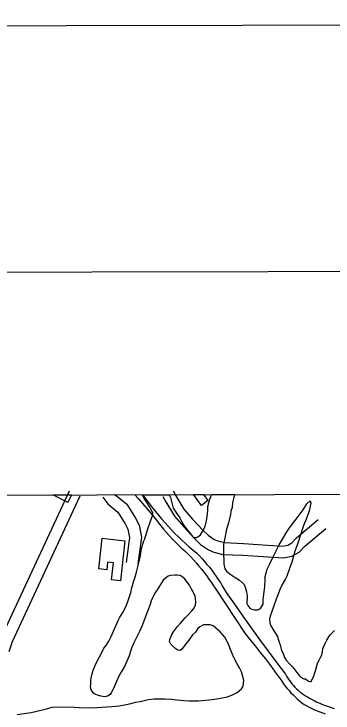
# Model space of a CAD drawing. Extents: x 3329332 to 3367211, y 631066 to 656469.
# Drawn here: x 3350352 to 3351161, y 654110 to 655886 of the extents above; entities that cross this region are included whole.
import ezdxf

# ---------------------------------------------------------------- set-up
doc = ezdxf.new("R2010")
doc.units = 0
for name, color, linetype in [('G-ANNO-NPLT', 7, 'Continuous'), ('V-ANNO-SYMB', 7, 'Continuous'), ('V-BLDG-OTLN', 7, 'Continuous'), ('V-GRID-FRAM', 7, 'Continuous'), ('V-ROAD-CNTR', 7, 'Continuous'), ('V-SITE-VEGE', 7, 'Continuous'), ('V-TOPO-SHOR', 7, 'Continuous')]:
    doc.layers.add(name, color=color, linetype=linetype)

msp = doc.modelspace()

# ---------------------------------------------------------------- linework, layer by layer
at = {"layer": 'G-ANNO-NPLT'}
msp.add_lwpolyline([(3329960.6, 631649.7), (3366627.2, 631719), (3366581.6, 655885.6), (3329915, 655816.3)], close=True, dxfattribs=at)
at = {"layer": 'V-ANNO-SYMB'}
msp.add_lwpolyline([(3332709.6, 632280), (3365792.7, 632342.5), (3365749.4, 655259), (3332666.3, 655196.5), (3332709.6, 632280)], dxfattribs=at)
at = {"layer": 'V-BLDG-OTLN'}
for p, q in [((3350450.3, 654664.2), (3350498.2, 654664.3)), ((3350488.8, 654645.3), (3350450.3, 654664.2)), ((3350498.2, 654664.3), (3350488.8, 654645.3)), ((3350827.3, 654637.6), (3350807, 654664.9)), ((3350807, 654664.9), (3350832.2, 654664.9)), ((3350832.2, 654664.9), (3350843.6, 654649.7)), ((3350843.6, 654649.7), (3350827.3, 654637.6))]:
    msp.add_line(p, q, dxfattribs=at)
msp.add_lwpolyline([(3350575.6, 654554.4), (3350633.4, 654548), (3350622.1, 654446.4), (3350599.3, 654448.9), (3350604, 654491.8), (3350589.5, 654493.4), (3350587.4, 654474.4), (3350567, 654476.7)], close=True, dxfattribs=at)
at = {"layer": 'V-GRID-FRAM'}
msp.add_lwpolyline([(3333429.9, 654632), (3364987.9, 654691.7), (3365030.2, 636507.7), (3333456.4, 636448), (3333429.9, 654632)], dxfattribs=at)
at = {"layer": 'V-ROAD-CNTR'}
for points in [[(3350755.5, 654675), (3350762.7, 654662), (3350783, 654627.9), (3350805, 654603), (3350831.4, 654574), (3350844, 654561.7), (3350859.4, 654551.2), (3350868.5, 654547.5), (3350885.7, 654543), (3350933.7, 654541.2), (3351033.2, 654534.4), (3351046, 654536.9), (3351056.2, 654542.7), (3351068.3, 654555.3), (3351123.1, 654601.9)], [(3350491.6, 654673.6), (3350319.8, 654302.4), (3350310.7, 654274.8)], [(3350518.8, 654661), (3350347.7, 654291.3), (3350339.2, 654265.4)], [(3350577.1, 654658.2), (3350590.3, 654641.3), (3350615.1, 654620.5), (3350633.7, 654590.6), (3350640.4, 654577.2), (3350644.7, 654555.9), (3350636, 654493)], [(3350604.8, 654665.6), (3350612, 654662.3), (3350638, 654640.4), (3350660, 654605.3), (3350669, 654587.1), (3350675.2, 654556.9), (3350665.7, 654488.9)], [(3350729.3, 654660.5), (3350736.7, 654647), (3350758.7, 654610.1), (3350782.7, 654583), (3350809.8, 654553.2), (3350824.9, 654538.4), (3350845.2, 654524.6), (3350859, 654519), (3350881.2, 654513.1), (3350932.1, 654511.3), (3351035, 654504.2), (3351056.6, 654508.4), (3351074.8, 654518.7), (3351088.9, 654533.4), (3351142.5, 654579)]]:
    msp.add_lwpolyline(points, dxfattribs=at)
at = {"layer": 'V-SITE-VEGE'}
for p, q in [((3350678.2, 654664.7), (3350745.4, 654664.8)), ((3350682.1, 654655.4), (3350678.2, 654664.7)), ((3350745.4, 654664.8), (3350749, 654657.4)), ((3350749, 654657.4), (3350756, 654630.7)), ((3350847.4, 654650.5), (3350851.5, 654660.1)), ((3350851.5, 654660.1), (3350853.3, 654665)), ((3350853.3, 654665), (3350911.8, 654665.1)), ((3350909.2, 654658.8), (3350906.2, 654645.2)), ((3350911.8, 654665.1), (3350909.2, 654658.8)), ((3350687.7, 654646.8), (3350682.1, 654655.4)), ((3350691, 654641.1), (3350687.7, 654646.8)), ((3350696.6, 654633.1), (3350691, 654641.1)), ((3350843.8, 654634.7), (3350847.4, 654650.5)), ((3350906.2, 654645.2), (3350904.9, 654632.2)), ((3351084.9, 654626), (3351094.7, 654641.8)), ((3351094.7, 654641.8), (3351102.8, 654649)), ((3351104.4, 654643.3), (3351100.2, 654623.6)), ((3351102.8, 654649), (3351104.4, 654643.3)), ((3350698.8, 654628), (3350696.6, 654633.1)), ((3350704.3, 654618.9), (3350698.8, 654628)), ((3350756, 654630.7), (3350762.1, 654620.4)), ((3350841.8, 654609.2), (3350843.7, 654623.9)), ((3350843.7, 654623.9), (3350843.8, 654634.7)), ((3350902, 654622.7), (3350900.8, 654614.2)), ((3350904.9, 654632.2), (3350902, 654622.7)), ((3351077.4, 654616.5), (3351084.9, 654626)), ((3351100.2, 654623.6), (3351094.3, 654607.2)), ((3350698.4, 654597.4), (3350703.7, 654613.8)), ((3350703.7, 654613.8), (3350704.3, 654618.9)), ((3350762.1, 654620.4), (3350772.1, 654606.2)), ((3350772.1, 654606.2), (3350777.1, 654597.6)), ((3350840, 654598.5), (3350841.8, 654609.2)), ((3350900.8, 654614.2), (3350894.8, 654589.9)), ((3351067.6, 654603), (3351077.4, 654616.5)), ((3351094.3, 654607.2), (3351085, 654584.1)), ((3350690.2, 654575.5), (3350698.4, 654597.4)), ((3350777.1, 654597.6), (3350783.8, 654585.6)), ((3350783.8, 654585.6), (3350788.2, 654579.3)), ((3350837, 654585), (3350840, 654598.5)), ((3350894.8, 654589.9), (3350890.7, 654576.9)), ((3351050.4, 654580.6), (3351061.3, 654595.2)), ((3351061.3, 654595.2), (3351067.6, 654603)), ((3350683.7, 654552.3), (3350690.2, 654575.5)), ((3350788.2, 654579.3), (3350794.9, 654570.2)), ((3350794.9, 654570.2), (3350805.5, 654558.2)), ((3350824.8, 654563), (3350832.9, 654575.4)), ((3350832.9, 654575.4), (3350837, 654585)), ((3350888.9, 654569), (3350887.6, 654558.3)), ((3350890.7, 654576.9), (3350888.9, 654569)), ((3351032.5, 654551.9), (3351044, 654570.5)), ((3351044, 654570.5), (3351050.4, 654580.6)), ((3351080.2, 654567.8), (3351070.8, 654539.6)), ((3351085, 654584.1), (3351080.2, 654567.8)), ((3350680.8, 654547.3), (3350683.7, 654552.3)), ((3350805.5, 654558.2), (3350808.3, 654556.4)), ((3350808.3, 654556.4), (3350811.7, 654555.8)), ((3350811.7, 654555.8), (3350815.1, 654555.8)), ((3350815.1, 654555.8), (3350818, 654557.5)), ((3350818, 654557.5), (3350824.8, 654563)), ((3350887.6, 654558.3), (3350883.4, 654539.1)), ((3351024.4, 654537.9), (3351032.5, 654551.9)), ((3350674.9, 654528.1), (3350680.8, 654547.3)), ((3350883.4, 654539.1), (3350883.1, 654514.7)), ((3351014.5, 654517.1), (3351024.4, 654537.9)), ((3351070.8, 654539.6), (3351064.4, 654521.5)), ((3350672.4, 654510.6), (3350674.9, 654528.1)), ((3350883.1, 654514.7), (3350884, 654497.2)), ((3351008.1, 654505.3), (3351014.5, 654517.1)), ((3351064.4, 654521.5), (3351056.1, 654493.3)), ((3350666.4, 654481.2), (3350670.6, 654498.7)), ((3350670.6, 654498.7), (3350672.4, 654510.6)), ((3350884, 654497.2), (3350883.9, 654488.1)), ((3351000, 654487.8), (3351008.1, 654505.3)), ((3350662.3, 654468.2), (3350666.4, 654481.2)), ((3350883.9, 654488.1), (3350886.6, 654476.2)), ((3350994.2, 654476), (3351000, 654487.8)), ((3351056.1, 654493.3), (3351050.8, 654477.5)), ((3350657.5, 654450.7), (3350662.3, 654468.2)), ((3350886.6, 654476.2), (3350890.5, 654470.5)), ((3350890.5, 654470.5), (3350899.5, 654464.1)), ((3350899.5, 654464.1), (3350905.6, 654459.5)), ((3350988.8, 654456.8), (3350994.2, 654476)), ((3351050.8, 654477.5), (3351043.8, 654457.8)), ((3350650.4, 654428.2), (3350655.8, 654446.2)), ((3350655.8, 654446.2), (3350657.5, 654450.7)), ((3350730, 654447.6), (3350723.6, 654436.9)), ((3350735.1, 654452), (3350730, 654447.6)), ((3350743.1, 654457.6), (3350735.1, 654452)), ((3350748.8, 654459.8), (3350743.1, 654457.6)), ((3350759, 654460.8), (3350748.8, 654459.8)), ((3350766.4, 654460.7), (3350759, 654460.8)), ((3350773.7, 654459.5), (3350766.4, 654460.7)), ((3350775.9, 654458.3), (3350773.7, 654459.5)), ((3350783.2, 654452.6), (3350775.9, 654458.3)), ((3350796.6, 654435.4), (3350783.2, 654452.6)), ((3350905.6, 654459.5), (3350912.9, 654454.4)), ((3350912.9, 654454.4), (3350924.2, 654448)), ((3350924.2, 654448), (3350931.4, 654441.1)), ((3350987.9, 654431.9), (3350988.7, 654450)), ((3350988.7, 654450), (3350988.8, 654456.8)), ((3351040.3, 654451.1), (3351031, 654434.8)), ((3351043.8, 654457.8), (3351040.3, 654451.1)), ((3350648, 654416.3), (3350650.4, 654428.2)), ((3350719, 654430.2), (3350714.9, 654423.4)), ((3350723.6, 654436.9), (3350719, 654430.2)), ((3350801, 654426.3), (3350796.6, 654435.4)), ((3350806.6, 654418.3), (3350801, 654426.3)), ((3350931.4, 654441.1), (3350935.3, 654436.5)), ((3350935.3, 654436.5), (3350938.1, 654430.3)), ((3350938.1, 654430.3), (3350941.9, 654417.8)), ((3350986.1, 654418.3), (3350987.9, 654431.9)), ((3351026.9, 654425.8), (3351021.1, 654410.5)), ((3351031, 654434.8), (3351026.9, 654425.8)), ((3350641.5, 654396), (3350648, 654416.3)), ((3350710.9, 654417.2), (3350705.7, 654407.7)), ((3350714.9, 654423.4), (3350710.9, 654417.2)), ((3350811.6, 654407.5), (3350806.6, 654418.3)), ((3350941.9, 654417.8), (3350942.9, 654408.1)), ((3350942.9, 654408.1), (3350942.7, 654388.3)), ((3350984.1, 654398.5), (3350986.1, 654418.3)), ((3351021.1, 654410.5), (3351017, 654399.3)), ((3350636.3, 654381.4), (3350641.5, 654396)), ((3350699.9, 654395.3), (3350697.5, 654386.3)), ((3350703.3, 654403.2), (3350699.9, 654395.3)), ((3350705.7, 654407.7), (3350703.3, 654403.2)), ((3350812, 654400.7), (3350811.6, 654407.5)), ((3350811.8, 654385.4), (3350813.1, 654392.2)), ((3350813.1, 654392.2), (3350812, 654400.7)), ((3350983.4, 654387.2), (3350984.1, 654398.5)), ((3351017, 654399.3), (3351010.5, 654382.9)), ((3350627.6, 654365.6), (3350636.3, 654381.4)), ((3350697.5, 654386.3), (3350691.6, 654370.5)), ((3350803.2, 654369.7), (3350807.8, 654375.8)), ((3350807.8, 654375.8), (3350811.8, 654385.4)), ((3350942.7, 654388.3), (3350944.9, 654383.7)), ((3350944.9, 654383.7), (3350950.4, 654376.3)), ((3350950.4, 654376.3), (3350954.9, 654374)), ((3350954.9, 654374), (3350960.6, 654372.8)), ((3350960.6, 654372.8), (3350970.2, 654372.7)), ((3350970.2, 654372.7), (3350977.1, 654376)), ((3350977.1, 654376), (3350983.4, 654387.2)), ((3351010.5, 654382.9), (3351004.7, 654366)), ((3350620.1, 654353.8), (3350623.5, 654358.9)), ((3350623.5, 654358.9), (3350627.6, 654365.6)), ((3350687.5, 654359.8), (3350681.1, 654343.4)), ((3350691.6, 654370.5), (3350687.5, 654359.8)), ((3350785.9, 654352.3), (3350793.4, 654359.6)), ((3350793.4, 654359.6), (3350803.2, 654369.7)), ((3351001.2, 654356.4), (3350999.9, 654348.5)), ((3351004.7, 654366), (3351001.2, 654356.4)), ((3350597.9, 654303.1), (3350616.6, 654347.1)), ((3350616.6, 654347.1), (3350620.1, 654353.8)), ((3350681.1, 654343.4), (3350677, 654332.2)), ((3350766.4, 654329.9), (3350773.9, 654338.9)), ((3350773.9, 654338.9), (3350785.9, 654352.3)), ((3350999.9, 654348.5), (3351000.4, 654339.5)), ((3351000.4, 654339.5), (3351002.6, 654333.8)), ((3350677, 654332.2), (3350670, 654317)), ((3350756.6, 654316.4), (3350766.4, 654329.9)), ((3350818.4, 654324.7), (3350812.1, 654315.8)), ((3350823, 654329.2), (3350818.4, 654324.7)), ((3350832.2, 654334.2), (3350823, 654329.2)), ((3350836.1, 654334.7), (3350832.2, 654334.2)), ((3350849.7, 654334.5), (3350836.1, 654334.7)), ((3350857, 654331.6), (3350849.7, 654334.5)), ((3350875, 654316.7), (3350857, 654331.6)), ((3351002.6, 654333.8), (3351008.1, 654323.5)), ((3351008.1, 654323.5), (3351019.8, 654304.7)), ((3351160.3, 654315.9), (3351164.9, 654319.8)), ((3350592.1, 654293), (3350597.9, 654303.1)), ((3350664.2, 654305.7), (3350656.1, 654288.3)), ((3350670, 654317), (3350664.2, 654305.7)), ((3350749.1, 654301.3), (3350752.6, 654309.7)), ((3350752.6, 654309.7), (3350756.6, 654316.4)), ((3350804.7, 654309.1), (3350794.9, 654295.6)), ((3350812.1, 654315.8), (3350804.7, 654309.1)), ((3350886.7, 654302.9), (3350875, 654316.7)), ((3350896.1, 654285.3), (3350886.7, 654302.9)), ((3351019.8, 654304.7), (3351021.4, 654300.7)), ((3351145.3, 654295.2), (3351150.6, 654304.2)), ((3351150.6, 654304.2), (3351153.4, 654308.7)), ((3351153.4, 654308.7), (3351160.3, 654315.9)), ((3350584.6, 654281.2), (3350592.1, 654293)), ((3350656.1, 654288.3), (3350650.2, 654274.7)), ((3350746.7, 654291.7), (3350747.3, 654296.7)), ((3350750, 654285.4), (3350746.7, 654291.7)), ((3350747.3, 654296.7), (3350749.1, 654301.3)), ((3350759.5, 654275.1), (3350750, 654285.4)), ((3350787.4, 654286.1), (3350778.7, 654273.1)), ((3350794.9, 654295.6), (3350787.4, 654286.1)), ((3350899.4, 654275.6), (3350896.1, 654285.3)), ((3351021.4, 654300.7), (3351024.7, 654290.5)), ((3351024.7, 654290.5), (3351026.9, 654283.1)), ((3351135.5, 654273.8), (3351141.3, 654287.3)), ((3351141.3, 654287.3), (3351145.3, 654295.2)), ((3350559.1, 654235.1), (3350576, 654267.7)), ((3350576, 654267.7), (3350580, 654275.1)), ((3350580, 654275.1), (3350584.6, 654281.2)), ((3350650.2, 654274.7), (3350643.8, 654255.6)), ((3350767.4, 654269.9), (3350759.5, 654275.1)), ((3350773, 654269.2), (3350767.4, 654269.9)), ((3350778.7, 654273.1), (3350773, 654269.2)), ((3350904.9, 654261.4), (3350899.4, 654275.6)), ((3351026.9, 654283.1), (3351030.6, 654269.4)), ((3351030.6, 654269.4), (3351034.5, 654261.5)), ((3351134.2, 654265.3), (3351135.5, 654273.8)), ((3350643.8, 654255.6), (3350635.6, 654236.4)), ((3350909.3, 654251.7), (3350904.9, 654261.4)), ((3350918.1, 654235.2), (3350909.3, 654251.7)), ((3351034.5, 654261.5), (3351038.3, 654251.2)), ((3351038.3, 654251.2), (3351042.2, 654244.4)), ((3351125.5, 654244.5), (3351131.3, 654256.3)), ((3351131.3, 654256.3), (3351134.2, 654265.3)), ((3350552.7, 654219.3), (3350559.1, 654235.1)), ((3350635.6, 654236.4), (3350632.1, 654228.5)), ((3350923.7, 654225.5), (3350918.1, 654235.2)), ((3351042.2, 654244.4), (3351051.2, 654234.1)), ((3351051.2, 654234.1), (3351059, 654226.6)), ((3351116.6, 654217.4), (3351121.4, 654236.6)), ((3351121.4, 654236.6), (3351125.5, 654244.5)), ((3350550.3, 654209.7), (3350552.7, 654219.3)), ((3350624.6, 654215.6), (3350618.2, 654203.8)), ((3350632.1, 654228.5), (3350624.6, 654215.6)), ((3350929.2, 654214.6), (3350923.7, 654225.5)), ((3350930.8, 654209), (3350929.2, 654214.6)), ((3351059, 654226.6), (3351066.8, 654216.9)), ((3351066.8, 654216.9), (3351069, 654212.9)), ((3351069, 654212.9), (3351075.7, 654204.9)), ((3351111.3, 654202.2), (3351116.6, 654217.4)), ((3350546.7, 654192.8), (3350547.9, 654199)), ((3350547.9, 654199), (3350550.3, 654209.7)), ((3350618.2, 654203.8), (3350609.5, 654184.1)), ((3350934.6, 654193.6), (3350930.8, 654209)), ((3351075.7, 654204.9), (3351079.6, 654201.4)), ((3351079.6, 654201.4), (3351086.9, 654197.4)), ((3351086.9, 654197.4), (3351090.9, 654196.8)), ((3351090.9, 654196.8), (3351096.5, 654192.7)), ((3351104.4, 654189.2), (3351111.3, 654202.2)), ((3350546, 654177.5), (3350546.6, 654183.2)), ((3350547.6, 654169.6), (3350546, 654177.5)), ((3350546.6, 654183.2), (3350546.7, 654192.8)), ((3350609.5, 654184.1), (3350604.2, 654172.8)), ((3350929.2, 654172.2), (3350933.3, 654178.9)), ((3350933.3, 654178.9), (3350934.6, 654193.6)), ((3351096.5, 654192.7), (3351098.8, 654191.6)), ((3351098.8, 654191.6), (3351102.7, 654190.4)), ((3351102.7, 654190.4), (3351104.4, 654189.2)), ((3350549.8, 654165.6), (3350547.6, 654169.6)), ((3350554.2, 654159.9), (3350549.8, 654165.6)), ((3350559.3, 654157.5), (3350554.2, 654159.9)), ((3350598.4, 654161.6), (3350595.5, 654157.7)), ((3350604.2, 654172.8), (3350598.4, 654161.6)), ((3350908.1, 654157.7), (3350917.8, 654162.7)), ((3350917.8, 654162.7), (3350929.2, 654172.2)), ((3350563.8, 654155.8), (3350559.3, 654157.5)), ((3350572.3, 654153.4), (3350563.8, 654155.8)), ((3350582.4, 654151.6), (3350572.3, 654153.4)), ((3350588.7, 654153.2), (3350582.4, 654151.6)), ((3350595.5, 654157.7), (3350588.7, 654153.2)), ((3350671.7, 654139.2), (3350685.4, 654142.9)), ((3350685.4, 654142.9), (3350693.3, 654144.5)), ((3350693.3, 654144.5), (3350707.5, 654146.1)), ((3350707.5, 654146.1), (3350715.4, 654146.5)), ((3350715.4, 654146.5), (3350734.7, 654146.3)), ((3350734.7, 654146.3), (3350751.1, 654145.5)), ((3350751.1, 654145.5), (3350758.4, 654144.3)), ((3350758.4, 654144.3), (3350781.6, 654142.3)), ((3350781.6, 654142.3), (3350796.3, 654141.6)), ((3350820.1, 654141.3), (3350854.7, 654144.8)), ((3350854.7, 654144.8), (3350866.6, 654146.3)), ((3350866.6, 654146.3), (3350893.3, 654151.7)), ((3350893.3, 654151.7), (3350908.1, 654157.7)), ((3350434.8, 654121.2), (3350448.5, 654125)), ((3350448.5, 654125), (3350470.6, 654125.8)), ((3350470.6, 654125.8), (3350504.5, 654125.4)), ((3350504.5, 654125.4), (3350517, 654124.1)), ((3350517, 654124.1), (3350544.2, 654123.8)), ((3350544.2, 654123.8), (3350562.9, 654124.7)), ((3350562.9, 654124.7), (3350574.8, 654125.1)), ((3350574.8, 654125.1), (3350587.8, 654126)), ((3350587.8, 654126), (3350599.7, 654126.5)), ((3350599.7, 654126.5), (3350618.4, 654128.5)), ((3350618.4, 654128.5), (3350636, 654131.7)), ((3350636, 654131.7), (3350644.5, 654133.8)), ((3350644.5, 654133.8), (3350661, 654137.6)), ((3350661, 654137.6), (3350671.7, 654139.2)), ((3350796.3, 654141.6), (3350820.1, 654141.3)), ((3350359.9, 654106.8), (3350395.7, 654112)), ((3350395.7, 654112), (3350406.5, 654114.2)), ((3350406.5, 654114.2), (3350434.8, 654121.2))]:
    msp.add_line(p, q, dxfattribs=at)
at = {"layer": 'V-TOPO-SHOR'}
for points in [[(3350658.7, 654664.6), (3350666.8, 654655.3), (3350689, 654629.4), (3350710.9, 654603.3), (3350717.5, 654594.5), (3350724.3, 654585.9), (3350731.3, 654577.4), (3350738.5, 654569), (3350745.8, 654560.8), (3350753.3, 654552.7), (3350760.9, 654544.8), (3350768.7, 654537), (3350776.7, 654529.4), (3350784.8, 654522), (3350793.1, 654514.7), (3350800.3, 654507.2), (3350807.3, 654499.5), (3350814.2, 654491.7), (3350821, 654483.7), (3350827.6, 654475.7), (3350834, 654467.5), (3350840.3, 654459.2), (3350846.4, 654450.7), (3350852.4, 654442.2), (3350858.2, 654433.5), (3350863.8, 654424.8), (3350888.5, 654387.8), (3350912.9, 654350.6), (3350937.1, 654313.2), (3350950.4, 654297.1), (3350963.5, 654280.7), (3350976.5, 654264.3), (3350989.4, 654247.7), (3351002, 654231), (3351014.5, 654214.2), (3351026.9, 654197.2), (3351031, 654191), (3351035.3, 654184.8), (3351039.8, 654178.8), (3351044.4, 654173), (3351049.3, 654167.3), (3351054.3, 654161.7), (3351059.5, 654156.3), (3351064.9, 654151.1), (3351070.4, 654146), (3351076, 654141.1), (3351081.8, 654136.4), (3351087.8, 654131.8), (3351094.2, 654128.3), (3351100.6, 654124.9), (3351107.1, 654121.7), (3351113.8, 654118.6), (3351120.5, 654115.8), (3351127.3, 654113.2), (3351134.1, 654110.7), (3351141, 654108.4)], [(3350678.3, 654664.7), (3350681.6, 654660), (3350688.3, 654651.2), (3350695.1, 654642.6), (3350702.6, 654632.5), (3350710.3, 654622.7), (3350718.1, 654612.9), (3350726.2, 654603.4), (3350734.4, 654593.9), (3350742.8, 654584.6), (3350751.3, 654575.5), (3350760, 654566.5), (3350768.9, 654557.7), (3350777.9, 654549), (3350787.1, 654540.5), (3350796.5, 654532.2), (3350806, 654524.1), (3350815.6, 654516.1)], [(3350815.6, 654516.1), (3350822.2, 654509.2), (3350828.8, 654502.2), (3350835.1, 654495.1), (3350841.3, 654487.8), (3350847.4, 654480.4), (3350853.3, 654472.8), (3350859, 654465.2), (3350864.5, 654457.4), (3350869.9, 654449.5), (3350875.2, 654441.5), (3350880.2, 654433.3), (3350885.1, 654425.1), (3350889.8, 654416.8), (3350910.7, 654386.7), (3350931.9, 654356.7), (3350953.2, 654326.9), (3350974.7, 654297.2), (3350996.3, 654267.6), (3351018.1, 654238.1), (3351040.1, 654208.8), (3351043.1, 654203.8), (3351046.2, 654198.9), (3351049.5, 654194.1), (3351052.9, 654189.5), (3351056.6, 654184.9), (3351060.4, 654180.6), (3351064.3, 654176.3), (3351068.4, 654172.2), (3351072.7, 654168.3), (3351077.1, 654164.5), (3351081.6, 654160.9), (3351086.3, 654157.5), (3351091.1, 654154.2), (3351096, 654151.1)], [(3351096, 654151.1), (3351101, 654148.2), (3351106.1, 654145.5), (3351113.1, 654141.8), (3351120.1, 654138.3), (3351127.2, 654135), (3351134.4, 654132), (3351141.7, 654129.1), (3351149.1, 654126.5), (3351156.5, 654124), (3351164, 654121.8)]]:
    msp.add_lwpolyline(points, dxfattribs=at)

doc.saveas('drawing.dxf')
